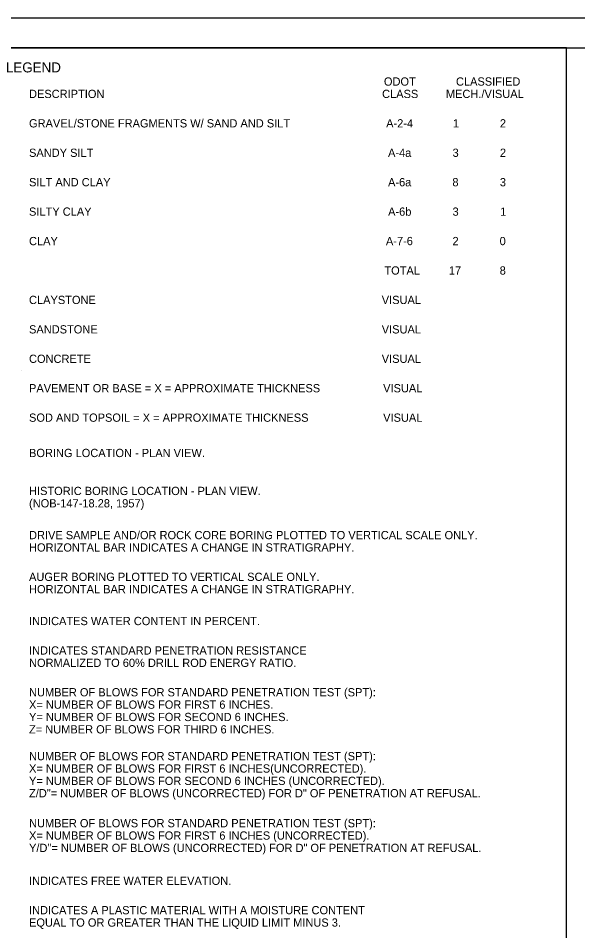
# Model space of a CAD drawing. Extents: x 0 to 34, y -8.9 to 22.
# Drawn here: x 12.57 to 22.06, y 6.5 to 22 of the extents above; entities that cross this region are included whole.
import ezdxf

# ---------------------------------------------------------------- set-up
doc = ezdxf.new("R2010")
doc.units = 0
for name, color, linetype in [('Default', 7, 'Continuous'), ('SH_Border', 7, 'Continuous'), ('SH_Cut_Line', 7, 'Continuous'), ('SH_Data', 7, 'Continuous'), ('SH_Text', 7, 'Continuous')]:
    doc.layers.add(name, color=color, linetype=linetype)

msp = doc.modelspace()

# ---------------------------------------------------------------- linework, layer by layer
at = {"layer": 'Default'}
msp.add_line((12.621, 16.015), (12.621, 16.015), dxfattribs=at)
at = {"layer": 'SH_Border'}
msp.add_lwpolyline([(1.5, 21.5), (33.5, 21.5), (33.5, 0.5), (1.5, 0.5)], close=True, dxfattribs=at)
at = {"layer": 'SH_Cut_Line'}
msp.add_lwpolyline([(0, 0), (34, 0), (34, 22), (0, 22)], close=True, dxfattribs=at)
at = {"layer": 'SH_Data'}
for p, q in [((21.871, 21.5), (11.705, 21.5)), ((21.871, 1.157), (21.871, 21.5))]:
    msp.add_line(p, q, dxfattribs=at)

# ---------------------------------------------------------------- texts
at = {"layer": 'SH_Text'}
for s, height, p in [('LEGEND', 0.17, (12.356, 21.08)), ('ODOT', 0.14, (18.773, 20.855)), ('CLASSIFIED', 0.14, (19.996, 20.855)), ('DESCRIPTION', 0.14, (12.749, 20.645)), ('CLASS', 0.14, (18.742, 20.645)), ('MECH./VISUAL', 0.14, (19.825, 20.645)), ('GRAVEL/STONE FRAGMENTS W/ SAND AND SILT', 0.14, (12.749, 20.145)), ('A-2-4', 0.14, (18.811, 20.145)), ('1', 0.14, (19.944, 20.145)), ('2', 0.14, (20.741, 20.145)), ('SANDY SILT', 0.14, (12.749, 19.645)), ('A-4a', 0.14, (18.843, 19.645)), ('3', 0.14, (19.938, 19.645)), ('2', 0.14, (20.741, 19.645)), ('SILT AND CLAY', 0.14, (12.749, 19.145)), ('A-6a', 0.14, (18.843, 19.145)), ('8', 0.14, (19.935, 19.145)), ('3', 0.14, (20.741, 19.145)), ('SILTY CLAY', 0.14, (12.749, 18.645)), ('A-6b', 0.14, (18.844, 18.645)), ('3', 0.14, (19.938, 18.645)), ('1', 0.14, (20.747, 18.645)), ('CLAY', 0.14, (12.749, 18.145)), ('A-7-6', 0.14, (18.807, 18.145)), ('2', 0.14, (19.937, 18.145)), ('0', 0.14, (20.737, 18.145)), ('   TOTAL   ', 0.14, (18.625, 17.645)), ('17', 0.14, (19.875, 17.645)), ('8', 0.14, (20.738, 17.645)), ('CLAYSTONE', 0.14, (12.749, 17.145)), ('VISUAL', 0.14, (18.736, 17.145)), ('SANDSTONE', 0.14, (12.749, 16.645)), ('VISUAL', 0.14, (18.736, 16.645)), ('CONCRETE', 0.14, (12.749, 16.145)), ('VISUAL', 0.14, (18.736, 16.145)), ('PAVEMENT OR BASE = X = APPROXIMATE THICKNESS', 0.14, (12.749, 15.645)), ('   VISUAL  ', 0.14, (18.604, 15.645)), ('SOD AND TOPSOIL = X = APPROXIMATE THICKNESS', 0.14, (12.749, 15.145)), ('   VISUAL  ', 0.14, (18.604, 15.145)), ('BORING LOCATION - PLAN VIEW.', 0.14, (12.749, 14.545)), ('HISTORIC BORING LOCATION - PLAN VIEW.', 0.14, (12.749, 13.9)), ('(NOB-147-18.28, 1957)', 0.14, (12.749, 13.69)), ('DRIVE SAMPLE AND/OR ROCK CORE BORING PLOTTED TO VERTICAL SCALE ONLY.', 0.14, (12.749, 13.15)), ('HORIZONTAL BAR INDICATES A CHANGE IN STRATIGRAPHY.', 0.14, (12.749, 12.94)), ('AUGER BORING PLOTTED TO VERTICAL SCALE ONLY.', 0.14, (12.749, 12.441)), ('HORIZONTAL BAR INDICATES A CHANGE IN STRATIGRAPHY.', 0.14, (12.749, 12.231)), ('INDICATES WATER CONTENT IN PERCENT.', 0.14, (12.749, 11.69)), ('INDICATES STANDARD PENETRATION RESISTANCE', 0.14, (12.749, 11.19)), ('NORMALIZED TO 60% DRILL ROD ENERGY RATIO.', 0.14, (12.749, 10.98)), ('NUMBER OF BLOWS FOR STANDARD PENETRATION TEST (SPT):', 0.14, (12.749, 10.48)), ('X= NUMBER OF BLOWS FOR FIRST 6 INCHES.', 0.14, (12.749, 10.27)), ('Y= NUMBER OF BLOWS FOR SECOND 6 INCHES.', 0.14, (12.749, 10.06)), ('Z= NUMBER OF BLOWS FOR THIRD 6 INCHES.', 0.14, (12.749, 9.85)), ('NUMBER OF BLOWS FOR STANDARD PENETRATION TEST (SPT):', 0.14, (12.749, 9.395)), ('X= NUMBER OF BLOWS FOR FIRST 6 INCHES(UNCORRECTED).', 0.14, (12.749, 9.185)), ('Y= NUMBER OF BLOWS FOR SECOND 6 INCHES (UNCORRECTED).', 0.14, (12.749, 8.975)), ('Z/D"= NUMBER OF BLOWS (UNCORRECTED) FOR D" OF PENETRATION AT REFUSAL.', 0.14, (12.749, 8.765)), ('NUMBER OF BLOWS FOR STANDARD PENETRATION TEST (SPT):', 0.14, (12.749, 8.256)), ('X= NUMBER OF BLOWS FOR FIRST 6 INCHES (UNCORRECTED).', 0.14, (12.749, 8.046)), ('Y/D"= NUMBER OF BLOWS (UNCORRECTED) FOR D" OF PENETRATION AT REFUSAL.', 0.14, (12.749, 7.836)), ('INDICATES FREE WATER ELEVATION.', 0.14, (12.749, 7.278)), ('INDICATES A PLASTIC MATERIAL WITH A MOISTURE CONTENT', 0.14, (12.749, 6.778)), ('EQUAL TO OR GREATER THAN THE LIQUID LIMIT MINUS 3.', 0.14, (12.749, 6.568))]:
    msp.add_text(s, height=height, dxfattribs=at).set_placement(p)

doc.saveas('drawing.dxf')
